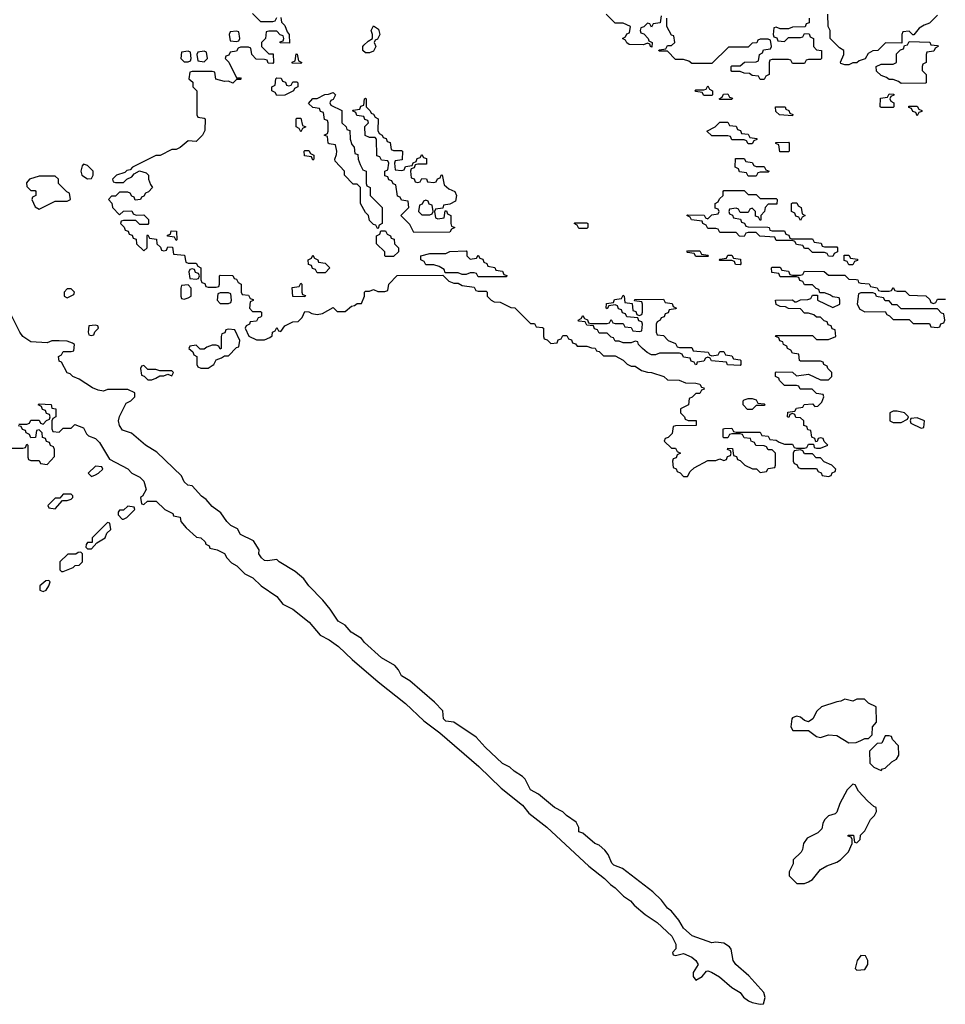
# Model space of a CAD drawing. Header units: inches. Extents: x 2701323 to 2964515, y 494916 to 722124.
# Tile 497 of 656: x 2882794 to 2887389, y 634312 to 639203. Entities that reach past the tile are written whole.
import ezdxf

# ---------------------------------------------------------------- set-up
doc = ezdxf.new("R2010")
doc.units = ezdxf.units.IN
doc.header["$MEASUREMENT"] = 0
doc.layers.add('C8683', color=7, linetype='Continuous')

msp = doc.modelspace()

# ---------------------------------------------------------------- linework, layer by layer
at = {"layer": 'C8683', "color": 2, "elevation": 2}
for points in [[(2884090, 639214), (2884094, 639190), (2884110, 639174), (2884122, 639142), (2884132, 639130), (2884134, 639086), (2884087.3, 639087.3), (2884087.3, 639092.7), (2884102, 639098), (2884106, 639110), (2884102, 639122), (2884087.3, 639127.3), (2884070, 639146), (2884030, 639146), (2884018, 639142), (2884014, 639110), (2883994, 639090), (2883994, 639070), (2884030, 639034), (2884052.7, 639032.7), (2884054, 638990), (2884050, 638986), (2884027.3, 638987.3), (2884022, 639002), (2884010, 639006), (2883967.3, 639007.3), (2883946, 639030), (2883942, 639062), (2883930, 639066), (2883890, 639066), (2883878, 639062), (2883870, 639046), (2883838, 639042), (2883832.7, 639027.3), (2883818, 639022), (2883814, 639010), (2883832.7, 638992.7), (2883870, 638914), (2883890, 638914), (2883894, 638910), (2883890, 638906), (2883870, 638906), (2883851.6, 638888.4), (2883830, 638898), (2883810, 638895.3), (2883768, 638908), (2883762, 638942), (2883750, 638946), (2883650, 638946), (2883638, 638942), (2883634, 638910), (2883652.7, 638892.7), (2883654, 638870), (2883674, 638850), (2883674, 638730), (2883678, 638718), (2883710, 638714), (2883714, 638710), (2883712.7, 638652.7), (2883702, 638630), (2883670, 638598), (2883630, 638602), (2883590, 638568), (2883570, 638558), (2883550, 638558), (2883491.2, 638528.9), (2883470, 638528), (2883354, 638470), (2883342, 638458), (2883326.4, 638453.6), (2883316, 638444), (2883274, 638430), (2883254, 638410), (2883258, 638398), (2883270, 638394), (2883310, 638394), (2883326, 638410), (2883350, 638422), (2883362, 638438), (2883388, 638452), (2883422, 638442), (2883434, 638430), (2883434, 638410), (2883443.6, 638383.6), (2883454, 638370), (2883432.7, 638347.3), (2883418, 638342), (2883410, 638326), (2883398, 638322), (2883394, 638310), (2883367.3, 638307.3), (2883362, 638322), (2883350, 638326), (2883342, 638342), (2883330, 638346), (2883290, 638346), (2883270, 638326), (2883250, 638326), (2883234, 638310), (2883252, 638292), (2883254, 638270), (2883290, 638234), (2883308.7, 638251.3), (2883350, 638254), (2883358, 638238), (2883372.7, 638232.7), (2883410, 638234), (2883434, 638210), (2883434, 638190), (2883430, 638186), (2883390, 638186), (2883370, 638206), (2883310, 638206), (2883298, 638202), (2883294, 638190), (2883312.7, 638172.7), (2883318, 638158), (2883332.7, 638152.7), (2883338, 638138), (2883352.7, 638132.7), (2883358, 638118), (2883372.7, 638112.7), (2883374, 638090), (2883410, 638054), (2883426, 638070), (2883426, 638130), (2883430, 638134), (2883438, 638118), (2883472.7, 638112.7), (2883474, 638090), (2883492.7, 638072.7), (2883498, 638058), (2883510, 638054), (2883522, 638058), (2883530, 638074), (2883552.7, 638072.7), (2883558, 638038), (2883612.7, 638032.7), (2883618, 637998), (2883630, 637994), (2883670, 637994), (2883678, 637978), (2883694, 637970), (2883694, 637910), (2883698, 637898), (2883712.7, 637892.7), (2883718, 637878), (2883730, 637874), (2883770, 637874), (2883782, 637878), (2883786, 637890), (2883786, 637930), (2883790, 637934), (2883852.7, 637932.7), (2883858, 637918), (2883870, 637914), (2883878, 637898), (2883894, 637890), (2883894, 637850), (2883898, 637838), (2883930, 637834), (2883938, 637818), (2883952.7, 637812.7), (2883952.7, 637807.3), (2883938, 637802), (2883934, 637770), (2883950, 637754), (2883990, 637754), (2883994, 637750), (2883994, 637730), (2883990, 637726), (2883978, 637722), (2883970, 637706), (2883938, 637702), (2883934, 637690), (2883918, 637682), (2883914, 637670), (2883931.6, 637631.6), (2883970, 637612), (2884010, 637612), (2884036.4, 637623.6), (2884047.3, 637632.7), (2884048.4, 637651.6), (2884062, 637658), (2884070, 637674), (2884078, 637658), (2884090, 637654), (2884110, 637682), (2884150, 637702), (2884176.4, 637703.6), (2884196.4, 637723.6), (2884210, 637754), (2884230, 637752), (2884243.6, 637743.6), (2884270, 637738), (2884296.4, 637743.6), (2884350, 637774), (2884370, 637754), (2884410, 637754), (2884440.4, 637779.6), (2884456.4, 637783.6), (2884470, 637794), (2884490, 637794), (2884506, 637830), (2884506, 637850), (2884510, 637854), (2884530, 637854), (2884550, 637862), (2884572.7, 637852.7), (2884607.3, 637852.7), (2884622, 637858), (2884626, 637890), (2884668.4, 637931.6), (2884894, 637934), (2884923.6, 637903.6), (2884950, 637894), (2884970, 637894), (2884990, 637882), (2885050, 637874), (2885058, 637858), (2885070, 637854), (2885110, 637854), (2885114, 637850), (2885114, 637830), (2885134, 637810), (2885150, 637802), (2885179.6, 637799.6), (2885232.7, 637772.7), (2885251.3, 637771.3), (2885330, 637694), (2885350, 637694), (2885358, 637678), (2885390, 637674), (2885394, 637670), (2885394, 637630), (2885398, 637618), (2885412.7, 637612.7), (2885430, 637594), (2885462, 637598), (2885467.3, 637612.7), (2885482, 637618), (2885490, 637634), (2885510, 637634), (2885518, 637618), (2885532.7, 637612.7), (2885538, 637598), (2885552.7, 637592.7), (2885562, 637582), (2885610, 637582), (2885632.7, 637572.7), (2885651.6, 637571.6), (2885658, 637558), (2885670, 637554), (2885692.7, 637532.7), (2885750, 637534), (2885790, 637512), (2885810, 637492), (2885830, 637482), (2885850, 637482), (2885881, 637461), (2885910, 637451.3), (2885930.9, 637450.9), (2885991.2, 637431.1), (2886010, 637414), (2886067.3, 637412.7), (2886099.6, 637399.6), (2886150, 637398), (2886170, 637392), (2886178, 637378), (2886190, 637374), (2886192.7, 637367.3), (2886178, 637362), (2886170, 637346), (2886150, 637346), (2886132.7, 637327.3), (2886118, 637322), (2886114, 637290), (2886074, 637270), (2886074, 637250), (2886094, 637230), (2886098, 637218), (2886112.7, 637212.7), (2886151.6, 637211.6), (2886152.7, 637187.3), (2886050, 637186), (2886038, 637182), (2886032.7, 637147.3), (2886012.7, 637127.3), (2885998, 637122), (2885994, 637110), (2886030, 637074), (2886050, 637074), (2886058, 637058), (2886074, 637050), (2886058, 637042), (2886052.7, 637027.3), (2886038, 637022), (2886034, 637010), (2886038, 636978), (2886052.7, 636972.7), (2886058, 636958), (2886072.7, 636952.7), (2886090, 636934), (2886110, 636934), (2886122, 636958), (2886143.1, 636976.9), (2886210, 637014), (2886250, 637014), (2886270, 637022), (2886290, 637014), (2886302, 637018), (2886307.3, 637032.7), (2886322, 637038), (2886326, 637050), (2886322, 637062), (2886308, 637068), (2886310, 637074), (2886332.7, 637072.7), (2886338, 637038), (2886352.7, 637032.7), (2886358, 637018), (2886370, 637014), (2886394, 636990), (2886432.7, 636972.7), (2886451.6, 636971.6), (2886470, 636954), (2886502, 636958), (2886510, 636974), (2886542, 636978), (2886546, 636990), (2886546, 637050), (2886530, 637066), (2886510, 637066), (2886502, 637082), (2886490, 637086), (2886448.4, 637088.4), (2886442, 637102), (2886426, 637110), (2886422, 637122), (2886390, 637126), (2886382, 637142), (2886370, 637146), (2886330, 637146), (2886318, 637142), (2886310, 637126), (2886290, 637126), (2886286, 637130), (2886286, 637170), (2886292.7, 637172.7), (2886330, 637174), (2886338, 637158), (2886350, 637154), (2886470, 637154), (2886478, 637138), (2886510, 637134), (2886518, 637118), (2886550, 637114), (2886563.6, 637103.6), (2886590, 637094), (2886630, 637094), (2886638, 637078), (2886650, 637074), (2886690, 637074), (2886702, 637078), (2886710, 637094), (2886734, 637094), (2886738, 637078), (2886750, 637074), (2886770, 637074), (2886806, 637090), (2886787.3, 637107.3), (2886782, 637122), (2886770, 637126), (2886758, 637122), (2886752.7, 637107.3), (2886746, 637106), (2886742, 637122), (2886726, 637130), (2886722, 637162), (2886706, 637166), (2886702, 637182), (2886687.3, 637187.3), (2886686, 637210), (2886670, 637226), (2886647.3, 637227.3), (2886642, 637242), (2886630, 637246), (2886618, 637242), (2886612.7, 637227.3), (2886606, 637230), (2886607.3, 637252.7), (2886642, 637258), (2886650, 637274), (2886682, 637278), (2886688.4, 637291.6), (2886730, 637294), (2886742, 637282), (2886756.4, 637283.6), (2886776.4, 637303.6), (2886786, 637330), (2886782, 637342), (2886750, 637346), (2886727.3, 637367.3), (2886668.4, 637368.4), (2886662, 637382), (2886650, 637386), (2886590, 637386), (2886566, 637410), (2886562, 637422), (2886546, 637430), (2886546, 637450), (2886550, 637454), (2886630, 637452), (2886650, 637434), (2886710, 637442), (2886770, 637414), (2886810, 637414), (2886826, 637430), (2886826, 637450), (2886806, 637470), (2886802, 637482), (2886786, 637490), (2886782, 637502), (2886770, 637506), (2886670, 637506), (2886666, 637510), (2886662, 637542), (2886630, 637546), (2886622, 637562), (2886606, 637570), (2886602, 637582), (2886586, 637590), (2886582, 637602), (2886567.3, 637607.3), (2886562, 637622), (2886546, 637630), (2886550, 637634), (2886730, 637634), (2886750, 637614), (2886810, 637614), (2886846, 637630), (2886842, 637662), (2886827.3, 637667.3), (2886822, 637682), (2886807.3, 637687.3), (2886802, 637702), (2886787.3, 637707.3), (2886770, 637726), (2886750, 637726), (2886736.4, 637736.4), (2886710, 637746), (2886690, 637746), (2886670, 637766), (2886610, 637768), (2886596.4, 637776.4), (2886570, 637778), (2886548.7, 637788.7), (2886546, 637810), (2886630, 637812), (2886642, 637802), (2886650, 637802), (2886670, 637812), (2886707.3, 637812.7), (2886722, 637818), (2886730, 637834), (2886754, 637834), (2886754, 637810), (2886830, 637774), (2886866, 637790), (2886866, 637810), (2886862, 637822), (2886830, 637826), (2886816.4, 637836.4), (2886790, 637846), (2886766, 637846), (2886762, 637862), (2886747.3, 637867.3), (2886730, 637886), (2886690, 637886), (2886682, 637902), (2886667.3, 637907.3), (2886662, 637922), (2886650, 637926), (2886570, 637926), (2886562, 637942), (2886527.3, 637947.3), (2886526, 637970), (2886530, 637974), (2886570, 637974), (2886578, 637958), (2886610, 637954), (2886618, 637938), (2886630, 637934), (2886670, 637934), (2886682, 637938), (2886690, 637954), (2886787.3, 637952.7), (2886810, 637934), (2886890, 637934), (2886910, 637914), (2886947.3, 637912.7), (2886954, 637910), (2886958, 637898), (2886970, 637894), (2887011.6, 637891.6), (2887018, 637878), (2887051.6, 637871.6), (2887058, 637858), (2887070, 637854), (2887110, 637854), (2887122, 637858), (2887130, 637872), (2887138, 637858), (2887150, 637854), (2887190, 637854), (2887210, 637834), (2887291.6, 637831.6), (2887312.7, 637812.7), (2887318, 637798), (2887330, 637794), (2887342, 637798), (2887350, 637814), (2887390, 637814)], [(2883950, 639234), (2883990, 639194), (2884050, 639194), (2884062, 639198), (2884070, 639214)], [(2885978, 639222), (2885972.7, 639187.3), (2885938, 639182), (2885930, 639166), (2885922, 639182), (2885910, 639186), (2885892.7, 639167.3), (2885878, 639162), (2885874, 639150), (2885878, 639138), (2885892.7, 639132.7), (2885914, 639110), (2885918, 639098), (2885934, 639090), (2885932.7, 639067.3), (2885926, 639070), (2885922, 639082), (2885910, 639086), (2885890, 639078), (2885820.4, 639080.4), (2885807.3, 639087.3), (2885802, 639102), (2885786, 639110), (2885802, 639118), (2885807.3, 639132.7), (2885822, 639138), (2885826, 639170), (2885790, 639186), (2885750, 639186), (2885706, 639230)], [(2886714, 639210), (2886712.7, 639187.3), (2886698, 639182), (2886692.7, 639167.3), (2886630, 639166), (2886610, 639158), (2886570, 639158), (2886550, 639166), (2886538, 639162), (2886534, 639130), (2886538, 639118), (2886552.7, 639112.7), (2886558, 639098), (2886590, 639094), (2886610, 639114), (2886670, 639114), (2886682, 639118), (2886690, 639134), (2886712.7, 639132.7), (2886718, 639118), (2886734, 639110), (2886734, 639070), (2886750, 639054), (2886774, 639050), (2886774, 639010), (2886770, 639006), (2886710, 639006), (2886698, 639002), (2886690, 638986), (2886630, 638986), (2886622, 639002), (2886610, 639006), (2886530, 639006), (2886518, 639002), (2886514, 638990), (2886514, 638930), (2886498, 638922), (2886490, 638906), (2886470, 638906), (2886462, 638922), (2886430, 638926), (2886416.4, 638936.4), (2886390, 638938), (2886370, 638946), (2886330, 638946), (2886326, 638950), (2886326, 638970), (2886330, 638974), (2886370, 638974), (2886392.7, 638992.7), (2886450, 638994), (2886462, 638998), (2886466, 639030), (2886482, 639038), (2886487.3, 639052.7), (2886522, 639058), (2886526, 639070), (2886522, 639102), (2886510, 639106), (2886470, 639106), (2886458, 639102), (2886452.7, 639087.3), (2886430, 639086), (2886410, 639066), (2886312.7, 639067.3), (2886230, 638986), (2886130, 638986), (2886116.4, 638996.4), (2886090, 639006), (2886050, 639006), (2886010, 639046), (2885970, 639046), (2885966, 639050), (2885970, 639054), (2886002, 639058), (2886010, 639074), (2886030, 639074), (2886046, 639090), (2886042, 639122), (2886030, 639126), (2886006, 639170), (2886006, 639210)], [(2887350, 639226), (2887310, 639186), (2887283.6, 639176.4), (2887259.6, 639160.4), (2887232.7, 639127.3), (2887227.3, 639127.3), (2887210, 639146), (2887178, 639142), (2887174, 639130), (2887174, 639086), (2887092.7, 639087.3), (2887054, 639050), (2887030, 639048), (2887005.4, 639034.6), (2886991.3, 639008.7), (2886962, 638998), (2886950, 638988), (2886930, 638988), (2886910, 638978), (2886890, 638978), (2886870, 638986), (2886868.4, 638991.6), (2886886, 639030), (2886886, 639050), (2886863.1, 639063.1), (2886818, 639110), (2886818, 639150), (2886808, 639170), (2886806, 639230)], [(2882790, 637194), (2882830, 637194), (2882842, 637198), (2882850, 637214), (2882890, 637214), (2882898, 637198), (2882910, 637194), (2882927.3, 637212.7), (2882942, 637218), (2882946, 637230), (2882942, 637242), (2882927.3, 637247.3), (2882922, 637262), (2882907.3, 637267.3), (2882902, 637282), (2882886, 637290), (2882890, 637294), (2882950, 637292), (2882954, 637274), (2882974, 637270), (2882974, 637230), (2882958, 637222), (2882954, 637210), (2882954, 637170), (2882958, 637158), (2882990, 637154), (2883010, 637174), (2883050, 637174), (2883068.4, 637191.6), (2883110, 637176), (2883125.4, 637145.4), (2883136, 637136), (2883170, 637122), (2883190, 637102), (2883239.6, 637019.6), (2883330, 636971.3), (2883351, 636951), (2883390, 636931), (2883410.8, 636910), (2883422, 636870), (2883403.6, 636836.4), (2883394, 636830), (2883398, 636798), (2883410, 636794), (2883428, 636812), (2883471.6, 636811.6), (2883514, 636770), (2883554, 636750), (2883558, 636738), (2883590, 636732), (2883594, 636710), (2883619.6, 636679.6), (2883672, 636632), (2883694, 636630), (2883714, 636610), (2883718, 636598), (2883734, 636590), (2883738, 636578), (2883774, 636570), (2883810, 636551.3), (2883822, 636530), (2883845.4, 636505.4), (2883872, 636490), (2883912, 636450), (2883952, 636430), (2883992, 636390), (2884070, 636338), (2884099.6, 636299.6), (2884150, 636274.8), (2884230.8, 636210), (2884284.9, 636144.9), (2884330, 636122.8), (2884376, 636090), (2884444.1, 636024.1), (2884573.7, 635913.7), (2884710, 635806.8), (2884800.3, 635720.3), (2884879.9, 635659.9), (2885073.3, 635493.3), (2885184.9, 635384.9), (2885290, 635302), (2885322.3, 635262.3), (2885411.7, 635191.7), (2885618.6, 634998.6), (2885697.6, 634937.6), (2885726.9, 634906.9), (2885750.3, 634890.3), (2885790.8, 634850), (2885826.2, 634826.2), (2885844.2, 634804.2), (2885898.6, 634758.6), (2885959.1, 634719.1), (2886030.8, 634650), (2886051, 634610), (2886052, 634588), (2886034, 634570), (2886038, 634558), (2886050, 634554), (2886090, 634564.7), (2886130, 634546), (2886151, 634530), (2886162, 634510), (2886138, 634470), (2886138, 634450), (2886150, 634432), (2886182, 634450), (2886204, 634476), (2886210, 634478), (2886228.7, 634471.3), (2886267.9, 634447.9), (2886330, 634394.8), (2886370.7, 634370.7), (2886387.7, 634347.7), (2886411.3, 634330), (2886430, 634320.7), (2886470, 634312), (2886486, 634314), (2886494, 634346), (2886488.7, 634370), (2886414, 634454), (2886349.5, 634509.5), (2886336, 634530), (2886326.6, 634586.6), (2886317.2, 634597.2), (2886290, 634616), (2886250, 634620.7), (2886230, 634618), (2886132.7, 634652.7), (2886089.5, 634689.5), (2886066, 634730), (2886030, 634774), (2886009.1, 634789.1), (2885979.3, 634830), (2885937.2, 634870), (2885787.2, 634987.2), (2885742.7, 635002.7), (2885733.2, 635013.2), (2885715.9, 635055.9), (2885698.3, 635078.3), (2885670, 635102.7), (2885648.7, 635110), (2885590, 635162), (2885570, 635168), (2885569.2, 635190), (2885556.2, 635216.2), (2885508.7, 635250), (2885490, 635268.7), (2885448.7, 635290), (2885370, 635355.3), (2885330, 635378), (2885304, 635430), (2885290, 635444), (2885249.4, 635469.4), (2885228, 635490), (2885190, 635508.7), (2885104, 635590), (2885059.5, 635639.5), (2884950, 635713.2), (2884910, 635718), (2884898, 635730), (2884894, 635770), (2884853.3, 635813.3), (2884730, 635919), (2884690, 635944), (2884673.8, 635973.8), (2884655.6, 635995.6), (2884590, 636032.7), (2884505.2, 636110), (2884490, 636129), (2884440.2, 636160.2), (2884410, 636195.3), (2884375.3, 636215.3), (2884335.5, 636275.5), (2884299.5, 636319.5), (2884229, 636390), (2884205.2, 636425.2), (2884161.5, 636461.5), (2884082, 636510), (2884070, 636522), (2884024.7, 636515.3), (2884010, 636517.2), (2883994, 636530), (2883981.2, 636550), (2883982, 636570), (2883954.6, 636614.6), (2883890, 636646), (2883874.6, 636674.6), (2883842, 636690), (2883822, 636710), (2883793.2, 636753.2), (2883750, 636784), (2883720.4, 636820.4), (2883696.4, 636836.4), (2883650, 636888), (2883628, 636890), (2883610, 636908), (2883597.2, 636937.2), (2883475.3, 637055.3), (2883418, 637090), (2883348.8, 637148.9), (2883304.1, 637164.1), (2883290, 637188), (2883284, 637210), (2883288.8, 637231.1), (2883322, 637298), (2883346, 637310), (2883366, 637330), (2883366, 637350), (2883330, 637366), (2883230, 637366), (2883210, 637358), (2883183.1, 637363.1), (2883154.6, 637374.6), (2883090, 637418), (2883058, 637430), (2883044, 637444), (2883030, 637449), (2883002, 637502), (2882990, 637506), (2882986, 637530), (2883002, 637538), (2883010, 637554), (2883050, 637554), (2883062, 637558), (2883066, 637590), (2883056.4, 637596.4), (2883030, 637606), (2882990, 637608), (2882952.7, 637607.3), (2882930, 637598), (2882850, 637602), (2882810, 637628.7), (2882794, 637650), (2882753.6, 637733.6)], [(2882710, 637074), (2882810, 637074), (2882822, 637078), (2882830, 637094), (2882834, 637090), (2882834, 637030), (2882838, 637018), (2882850, 637014), (2882890, 637014), (2882898, 636998), (2882930, 636994), (2882967.3, 637032.7), (2882967.3, 637067.3), (2882962, 637082), (2882947.3, 637087.3), (2882942, 637102), (2882927.3, 637107.3), (2882922, 637122), (2882907.3, 637127.3), (2882906, 637150), (2882890, 637166), (2882878, 637162), (2882872.7, 637127.3), (2882850, 637126), (2882842, 637142), (2882826, 637150), (2882822, 637162), (2882807.3, 637167.3), (2882802, 637182), (2882786, 637186)]]:
    msp.add_lwpolyline(points, dxfattribs=at)
for points in [[(2884510, 639038), (2884498, 639050), (2884498, 639070), (2884503.1, 639076.9), (2884523.1, 639096.9), (2884546, 639110), (2884546, 639130), (2884538, 639150), (2884550, 639172), (2884575.3, 639155.3), (2884582, 639130), (2884570, 639106), (2884558, 639102), (2884554, 639090), (2884562, 639070), (2884550, 639046), (2884530, 639038)], [(2883870, 639146), (2883838, 639142), (2883834, 639130), (2883838, 639098), (2883870, 639094), (2883882, 639098), (2883886, 639110), (2883882, 639142)], [(2887170, 638886), (2887156.4, 638896.4), (2887130, 638906), (2887110, 638906), (2887096.4, 638916.4), (2887070, 638926), (2887047.3, 638947.3), (2887046, 638970), (2887070, 638982), (2887130, 638982), (2887146, 638990), (2887147.3, 639032.7), (2887167.3, 639052.7), (2887182, 639058), (2887186, 639074), (2887202, 639078), (2887210, 639094), (2887311.6, 639091.6), (2887318, 639078), (2887350, 639074), (2887354, 639070), (2887338, 639062), (2887332.7, 639047.3), (2887298, 639042), (2887294, 639030), (2887294, 638990), (2887278, 638982), (2887274, 638970), (2887274, 638950), (2887294, 638930), (2887294, 638890), (2887290, 638888)], [(2883630, 639046), (2883598, 639042), (2883594, 639010), (2883610, 638994), (2883630, 638994), (2883642, 638998), (2883646, 639010), (2883642, 639042)], [(2883710, 639046), (2883678, 639042), (2883674, 639030), (2883678, 638998), (2883710, 638994), (2883726, 639010), (2883722, 639042)], [(2884190, 638986), (2884147.3, 638987.3), (2884147.3, 638992.7), (2884162, 638998), (2884166, 639034), (2884171.6, 639031.6), (2884178, 638998), (2884194, 638990)], [(2884130, 638874), (2884142, 638878), (2884150, 638894), (2884170, 638894), (2884174, 638890), (2884174, 638870), (2884158, 638862), (2884154, 638850), (2884110, 638828), (2884070, 638826), (2884062, 638842), (2884046, 638850), (2884046, 638870), (2884062, 638878), (2884066, 638910), (2884070, 638914), (2884092.7, 638912.7), (2884098, 638898), (2884112.7, 638892.7), (2884118, 638878)], [(2886190, 638826), (2886182, 638842), (2886150, 638846), (2886146, 638850), (2886150, 638854), (2886190, 638854), (2886202, 638858), (2886210, 638874), (2886218, 638858), (2886234, 638850), (2886234, 638830), (2886230, 638826)], [(2884570, 638166), (2884562, 638182), (2884550, 638186), (2884530, 638206), (2884526, 638230), (2884510, 638246), (2884486, 638290), (2884486, 638370), (2884470, 638386), (2884450, 638386), (2884406, 638430), (2884406, 638450), (2884360.4, 638500.4), (2884358, 638510), (2884367.3, 638532.7), (2884368, 638550), (2884362, 638582), (2884330, 638586), (2884326, 638590), (2884322, 638622), (2884306, 638630), (2884322, 638638), (2884326, 638650), (2884326, 638690), (2884322, 638702), (2884307.3, 638707.3), (2884302, 638742), (2884287.3, 638747.3), (2884282, 638762), (2884250, 638766), (2884227.3, 638787.3), (2884250, 638812), (2884270, 638812), (2884308.4, 638831.6), (2884327.3, 638832.7), (2884350, 638842), (2884362, 638830), (2884350, 638806), (2884338, 638802), (2884334, 638790), (2884338, 638778), (2884392.7, 638752.7), (2884394, 638690), (2884414, 638670), (2884418, 638658), (2884432.7, 638652.7), (2884434, 638610), (2884443.6, 638583.6), (2884454, 638570), (2884458, 638538), (2884472.7, 638532.7), (2884474, 638510), (2884483.6, 638483.6), (2884498, 638458), (2884514, 638450), (2884514, 638390), (2884518, 638378), (2884534, 638370), (2884534, 638330), (2884594, 638270), (2884594, 638190), (2884578, 638182), (2884574, 638166)], [(2884650, 638554), (2884690, 638554), (2884694, 638550), (2884692.7, 638507.3), (2884658, 638502), (2884654, 638490), (2884658, 638458), (2884690, 638454), (2884702, 638458), (2884710, 638474), (2884742, 638478), (2884747.3, 638492.7), (2884762, 638498), (2884767.3, 638512.7), (2884782, 638518), (2884790, 638534), (2884798, 638518), (2884812.7, 638512.7), (2884814, 638486), (2884770, 638486), (2884758, 638482), (2884752.7, 638467.3), (2884738, 638462), (2884734, 638450), (2884738, 638418), (2884752.7, 638412.7), (2884758, 638398), (2884770, 638394), (2884782, 638398), (2884790, 638414), (2884812.7, 638412.7), (2884818, 638398), (2884850, 638394), (2884862, 638398), (2884867.3, 638412.7), (2884882, 638418), (2884886, 638430), (2884891.6, 638431.6), (2884902, 638382), (2884923.6, 638363.6), (2884954, 638350), (2884962, 638330), (2884958, 638302), (2884930, 638286), (2884898, 638282), (2884894, 638266), (2884858, 638262), (2884854, 638250), (2884858, 638218), (2884870, 638214), (2884902, 638218), (2884906, 638254), (2884912.7, 638252.7), (2884918, 638238), (2884934, 638230), (2884934, 638190), (2884938, 638178), (2884954, 638170), (2884938, 638162), (2884930, 638148), (2884750, 638146), (2884730, 638186), (2884686, 638230), (2884726, 638270), (2884722, 638302), (2884690, 638306), (2884682, 638322), (2884670, 638326), (2884662, 638382), (2884647.3, 638387.3), (2884642, 638402), (2884627.3, 638407.3), (2884622, 638422), (2884607.3, 638427.3), (2884606, 638450), (2884622, 638458), (2884626, 638490), (2884622, 638502), (2884590, 638506), (2884582, 638522), (2884567.3, 638527.3), (2884566, 638610), (2884558, 638618), (2884530, 638618), (2884508.4, 638628.4), (2884508, 638672), (2884526, 638690), (2884522, 638702), (2884507.3, 638707.3), (2884502, 638722), (2884467.3, 638727.3), (2884462, 638742), (2884446, 638750), (2884450, 638754), (2884482, 638758), (2884487.3, 638772.7), (2884502, 638778), (2884506, 638810), (2884510, 638814), (2884514, 638810), (2884514, 638770), (2884534, 638750), (2884538, 638738), (2884550, 638734), (2884558, 638718), (2884574, 638710), (2884572.7, 638652.7), (2884578, 638638), (2884594, 638630), (2884598, 638618), (2884612.7, 638612.7), (2884618, 638598), (2884632.7, 638592.7), (2884638, 638558)], [(2886270, 638806), (2886266, 638810), (2886282, 638818), (2886287.3, 638832.7), (2886310, 638834), (2886318, 638818), (2886332.7, 638812.7), (2886330, 638806)], [(2887070, 638766), (2887066, 638770), (2887067.3, 638812.7), (2887102, 638818), (2887110, 638834), (2887132.7, 638832.7), (2887132.7, 638827.3), (2887118, 638822), (2887114, 638810), (2887118, 638798), (2887134, 638790), (2887134, 638770), (2887130, 638766)], [(2886630, 638726), (2886566, 638730), (2886547.3, 638747.3), (2886546, 638770), (2886594, 638770), (2886598, 638758), (2886612.7, 638752.7), (2886618, 638738), (2886632.7, 638732.7)], [(2887250, 638726), (2887242, 638742), (2887227.3, 638747.3), (2887222, 638762), (2887207.3, 638767.3), (2887207.3, 638772.7), (2887250, 638774), (2887258, 638758), (2887272.7, 638752.7), (2887272.7, 638747.3), (2887258, 638742)], [(2884190, 638646), (2884182, 638662), (2884166, 638670), (2884166, 638710), (2884170, 638714), (2884190, 638714), (2884198, 638678), (2884214, 638670), (2884198, 638662)], [(2886410, 638586), (2886402, 638602), (2886390, 638606), (2886330, 638606), (2886322, 638622), (2886310, 638626), (2886230, 638626), (2886206, 638650), (2886246, 638670), (2886270, 638694), (2886310, 638694), (2886318, 638678), (2886350, 638674), (2886358, 638658), (2886372.7, 638652.7), (2886378, 638638), (2886410, 638634), (2886418, 638618), (2886452.7, 638612.7), (2886452.7, 638607.3), (2886438, 638602), (2886430, 638586)], [(2886610, 638546), (2886567.3, 638547.3), (2886562, 638582), (2886547.3, 638587.3), (2886547.3, 638592.7), (2886610, 638594), (2886614, 638590), (2886614, 638550)], [(2884250, 638506), (2884242, 638522), (2884207.3, 638527.3), (2884206, 638550), (2884210, 638554), (2884230, 638554), (2884238, 638538), (2884254, 638530), (2884254, 638510)], [(2883110, 638486), (2883103.6, 638476.4), (2883098, 638450), (2883102, 638430), (2883130, 638412), (2883150, 638414), (2883158, 638430), (2883158, 638450), (2883130, 638478)], [(2886450, 638474), (2886490, 638474), (2886498, 638458), (2886514, 638450), (2886510, 638446), (2886470, 638446), (2886458, 638442), (2886450, 638426), (2886410, 638426), (2886402, 638442), (2886367.3, 638447.3), (2886362, 638462), (2886346, 638470), (2886347.3, 638512.7), (2886390, 638514), (2886398, 638498), (2886430, 638494), (2886438, 638478)], [(2882970, 638426), (2882890, 638426), (2882842, 638410), (2882827.1, 638392.9), (2882830, 638374), (2882850, 638354), (2882870, 638354), (2882874, 638350), (2882874, 638330), (2882858, 638322), (2882854, 638310), (2882870, 638274), (2882890, 638262), (2882970, 638302), (2883030, 638302), (2883046, 638310), (2883042, 638342), (2883027.3, 638347.3), (2882986, 638390), (2882986, 638410)], [(2886410, 638334), (2886450, 638334), (2886470, 638314), (2886550, 638314), (2886554, 638310), (2886552.7, 638287.3), (2886510, 638286), (2886494, 638270), (2886492, 638250), (2886474, 638230), (2886474, 638210), (2886470, 638206), (2886462, 638222), (2886447.3, 638227.3), (2886446, 638250), (2886430, 638266), (2886418, 638262), (2886410, 638246), (2886370, 638246), (2886362, 638262), (2886350, 638266), (2886318, 638262), (2886314, 638250), (2886318, 638238), (2886332.7, 638232.7), (2886338, 638218), (2886372.7, 638212.7), (2886378, 638198), (2886392.7, 638192.7), (2886398, 638178), (2886410, 638174), (2886507.3, 638172.7), (2886514, 638170), (2886518, 638158), (2886530, 638154), (2886590, 638154), (2886598, 638138), (2886612.7, 638132.7), (2886618, 638118), (2886630, 638114), (2886730, 638114), (2886738, 638098), (2886772.7, 638092.7), (2886778, 638078), (2886790, 638074), (2886850, 638074), (2886854, 638070), (2886854, 638050), (2886838, 638042), (2886830, 638026), (2886808.4, 638028.4), (2886802, 638042), (2886790, 638046), (2886730, 638046), (2886710, 638066), (2886690, 638066), (2886682, 638082), (2886650, 638086), (2886642, 638102), (2886630, 638106), (2886550, 638106), (2886542, 638122), (2886468.4, 638128.4), (2886450, 638146), (2886410, 638146), (2886398, 638142), (2886390, 638126), (2886367.3, 638127.3), (2886350, 638146), (2886270, 638146), (2886262, 638162), (2886250, 638166), (2886210, 638166), (2886202, 638182), (2886186, 638190), (2886182, 638202), (2886128.4, 638208.4), (2886122, 638222), (2886106, 638230), (2886110, 638234), (2886192, 638232), (2886198, 638218), (2886210, 638214), (2886230, 638234), (2886262, 638238), (2886266, 638250), (2886262, 638262), (2886247.3, 638267.3), (2886246, 638290), (2886262, 638298), (2886267.3, 638312.7), (2886286, 638330), (2886286, 638350), (2886290, 638354), (2886390, 638354)], [(2884810, 638306), (2884798, 638302), (2884792.7, 638287.3), (2884778, 638282), (2884774, 638250), (2884790, 638234), (2884830, 638234), (2884842, 638238), (2884846, 638250), (2884842, 638282), (2884827.3, 638287.3), (2884822, 638302)], [(2886670, 638206), (2886662, 638222), (2886647.3, 638227.3), (2886642, 638242), (2886626, 638250), (2886626, 638290), (2886630, 638294), (2886652.7, 638292.7), (2886658, 638278), (2886674, 638270), (2886678, 638238), (2886694, 638230), (2886678, 638222)], [(2885570, 638166), (2885562, 638182), (2885546, 638190), (2885550, 638194), (2885610, 638194), (2885614, 638190), (2885614, 638170), (2885610, 638166)], [(2883570, 638106), (2883562, 638122), (2883527.3, 638127.3), (2883527.3, 638132.7), (2883542, 638138), (2883546, 638154), (2883572.7, 638152.7), (2883574, 638110)], [(2884610, 638026), (2884606, 638030), (2884606, 638050), (2884566, 638090), (2884566, 638130), (2884582, 638138), (2884586, 638154), (2884610, 638154), (2884618, 638138), (2884634, 638130), (2884638, 638118), (2884652.7, 638112.7), (2884654, 638090), (2884674, 638070), (2884674, 638050), (2884650, 638026)], [(2884270, 637946), (2884262, 637962), (2884247.3, 637967.3), (2884242, 637982), (2884227.3, 637987.3), (2884226, 638010), (2884242, 638018), (2884250, 638034), (2884258, 638018), (2884274, 638010), (2884278, 637998), (2884310, 637994), (2884334, 637970), (2884310, 637946)], [(2885030, 638014), (2885062, 638018), (2885070, 638034), (2885078, 638018), (2885092.7, 638012.7), (2885098, 637998), (2885112.7, 637992.7), (2885118, 637978), (2885152.7, 637972.7), (2885158, 637958), (2885190, 637954), (2885198, 637938), (2885212.7, 637932.7), (2885210, 637926), (2885070, 637926), (2885062, 637942), (2885050, 637946), (2885030, 637946), (2885010, 637938), (2884990, 637938), (2884970, 637946), (2884906, 637946), (2884902, 637962), (2884876.4, 637976.4), (2884850, 637986), (2884810, 637986), (2884802, 638002), (2884786, 638010), (2884786, 638030), (2884830, 638042), (2884910, 638042), (2884930, 638052), (2885010, 638054), (2885014, 638050), (2885014, 638030)], [(2886150, 638026), (2886142, 638042), (2886110, 638046), (2886106, 638050), (2886110, 638054), (2886170, 638054), (2886178, 638038), (2886210, 638034), (2886214, 638030), (2886210, 638026)], [(2886370, 637986), (2886347.3, 637987.3), (2886342, 638002), (2886330, 638006), (2886270, 638006), (2886266, 638010), (2886270, 638014), (2886302, 638018), (2886310, 638034), (2886330, 638034), (2886338, 638018), (2886372.7, 638012.7), (2886374, 637990)], [(2886910, 637986), (2886902, 638002), (2886887.3, 638007.3), (2886887.3, 638032.7), (2886910, 638034), (2886918, 638018), (2886952.7, 638012.7), (2886952.7, 638007.3), (2886938, 638002), (2886930, 637986)], [(2883650, 637966), (2883638, 637962), (2883634, 637950), (2883638, 637918), (2883670, 637914), (2883682, 637918), (2883686, 637930), (2883682, 637942), (2883667.3, 637947.3), (2883662, 637962)], [(2883630, 637886), (2883598, 637882), (2883594, 637870), (2883594, 637830), (2883598, 637818), (2883610, 637814), (2883630, 637822), (2883646, 637830), (2883646, 637870)], [(2884210, 637826), (2884150, 637828), (2884147.3, 637872.7), (2884182, 637878), (2884190, 637894), (2884194, 637890), (2884194, 637850), (2884198, 637838), (2884212.7, 637832.7)], [(2883050, 637866), (2883030, 637866), (2883014, 637850), (2883014, 637830), (2883030, 637822), (2883062, 637838), (2883066, 637850)], [(2883830, 637846), (2883790, 637846), (2883778, 637842), (2883774, 637810), (2883790, 637794), (2883830, 637794), (2883842, 637798), (2883846, 637810), (2883842, 637842)], [(2887030, 637846), (2886970, 637846), (2886958, 637842), (2886952, 637790), (2886965.4, 637765.4), (2886990, 637752), (2887090, 637754), (2887098, 637738), (2887112.7, 637732.7), (2887130, 637714), (2887210, 637714), (2887230, 637694), (2887310, 637694), (2887318, 637678), (2887350, 637674), (2887362, 637678), (2887367.3, 637692.7), (2887382, 637698), (2887386, 637710), (2887382, 637742), (2887370, 637746), (2887350, 637766), (2887170, 637766), (2887150, 637786), (2887127.3, 637787.3), (2887110, 637806), (2887090, 637806), (2887082, 637822), (2887047.3, 637827.3), (2887042, 637842)], [(2885870, 637734), (2885882, 637738), (2885886, 637750), (2885886, 637790), (2885882, 637802), (2885846, 637806), (2885847.3, 637812.7), (2885990, 637814), (2885998, 637798), (2886032.7, 637792.7), (2886038, 637778), (2886054, 637770), (2886050, 637766), (2886018, 637762), (2886012.7, 637747.3), (2885998, 637742), (2885992.7, 637727.3), (2885978, 637722), (2885974, 637710), (2885958, 637702), (2885954, 637690), (2885954, 637650), (2885958, 637638), (2885990, 637634), (2886014, 637610), (2886050, 637594), (2886058, 637578), (2886070, 637574), (2886130, 637574), (2886138, 637558), (2886211.6, 637551.6), (2886218, 637538), (2886230, 637534), (2886262, 637538), (2886270, 637554), (2886290, 637554), (2886298, 637538), (2886330, 637534), (2886338, 637518), (2886370, 637514), (2886374, 637510), (2886374, 637490), (2886370, 637486), (2886308.4, 637488.4), (2886302, 637502), (2886228.4, 637508.4), (2886222, 637522), (2886210, 637526), (2886198, 637522), (2886190, 637506), (2886158, 637502), (2886154, 637490), (2886148.8, 637488.9), (2886142, 637502), (2886127.3, 637507.3), (2886122, 637522), (2886090, 637526), (2886082, 637542), (2886070, 637546), (2885970, 637546), (2885950, 637538), (2885930, 637538), (2885909.1, 637549.1), (2885886, 637570), (2885866, 637590), (2885862, 637602), (2885850, 637606), (2885830, 637598), (2885790, 637598), (2885770, 637606), (2885750, 637606), (2885742, 637622), (2885730, 637626), (2885710, 637646), (2885670, 637646), (2885662, 637662), (2885647.3, 637667.3), (2885642, 637682), (2885610, 637686), (2885602, 637702), (2885570, 637706), (2885566, 637710), (2885582, 637718), (2885590, 637734), (2885598, 637718), (2885612.7, 637712.7), (2885618, 637698), (2885630, 637694), (2885710, 637694), (2885722, 637698), (2885730, 637714), (2885738, 637698), (2885750, 637694), (2885790, 637694), (2885798, 637678), (2885830, 637674), (2885838, 637658), (2885870, 637654), (2885882, 637658), (2885886, 637690), (2885882, 637702), (2885867.3, 637707.3), (2885862, 637722), (2885807.3, 637727.3), (2885802, 637742), (2885787.3, 637747.3), (2885782, 637762), (2885767.3, 637767.3), (2885762, 637782), (2885750, 637786), (2885718, 637782), (2885710, 637766), (2885706, 637770), (2885707.3, 637792.7), (2885742, 637798), (2885747.3, 637812.7), (2885782, 637818), (2885790, 637834), (2885794, 637830), (2885798, 637798), (2885834, 637794), (2885838, 637758), (2885852.7, 637752.7), (2885858, 637738)], [(2883170, 637686), (2883138, 637682), (2883134, 637650), (2883138, 637638), (2883150, 637634), (2883162, 637638), (2883167.3, 637652.7), (2883186, 637670), (2883182, 637682)], [(2883830, 637666), (2883818, 637662), (2883812.7, 637647.3), (2883798, 637642), (2883794, 637630), (2883794, 637570), (2883790, 637566), (2883782, 637582), (2883770, 637586), (2883750, 637586), (2883723.6, 637576.4), (2883710, 637566), (2883690, 637566), (2883670, 637586), (2883638, 637582), (2883634, 637570), (2883652.7, 637552.7), (2883658, 637538), (2883674, 637530), (2883674, 637490), (2883678, 637478), (2883692.7, 637472.7), (2883730, 637472), (2883750, 637484.7), (2883758, 637490), (2883770, 637514), (2883796.4, 637523.6), (2883810, 637534), (2883830, 637534), (2883870, 637574), (2883882, 637578), (2883886, 637610), (2883862, 637662)], [(2883410, 637486), (2883398, 637482), (2883394, 637470), (2883398, 637438), (2883412.7, 637432.7), (2883430, 637414), (2883450, 637414), (2883470, 637422), (2883490, 637434), (2883510, 637434), (2883530, 637442), (2883550, 637434), (2883558, 637450), (2883550, 637458), (2883490, 637458), (2883470, 637466), (2883430, 637466)], [(2886430, 637266), (2886407.3, 637267.3), (2886386, 637290), (2886386, 637310), (2886390, 637314), (2886410, 637322), (2886430, 637322), (2886450, 637314), (2886458, 637298), (2886490, 637294), (2886494, 637290), (2886490, 637286), (2886450, 637286)], [(2887150, 637258), (2887130, 637258), (2887114, 637250), (2887114, 637210), (2887130, 637202), (2887170, 637202), (2887202, 637218), (2887206, 637230), (2887186, 637250)], [(2887250, 637226), (2887218, 637222), (2887214, 637210), (2887218, 637198), (2887270, 637174), (2887282, 637178), (2887286, 637210)], [(2886670, 637066), (2886638, 637062), (2886634, 637050), (2886634, 637010), (2886638, 636998), (2886652.7, 636992.7), (2886658, 636978), (2886670, 636974), (2886750, 636974), (2886758, 636958), (2886772.7, 636952.7), (2886778, 636938), (2886810, 636934), (2886822, 636938), (2886827.3, 636952.7), (2886842, 636958), (2886846, 636970), (2886826, 636990), (2886787.3, 637007.3), (2886770, 637026), (2886747.3, 637027.3), (2886730, 637046), (2886690, 637046), (2886682, 637062)], [(2883170, 636986), (2883134, 636950), (2883150, 636934), (2883170, 636942), (2883186, 636950), (2883206, 636970), (2883202, 636982)], [(2883050, 636846), (2883010, 636846), (2882994, 636826), (2882970, 636826), (2882934, 636790), (2882938, 636778), (2882970, 636774), (2883006, 636814), (2883030, 636814), (2883050, 636822), (2883058, 636830), (2883058, 636838)], [(2883330, 636786), (2883310, 636766), (2883290, 636766), (2883283.6, 636756.4), (2883283.6, 636743.6), (2883302, 636722), (2883310, 636722), (2883326, 636730), (2883366, 636770), (2883362, 636782)], [(2883230, 636706), (2883154, 636630), (2883154, 636606), (2883130, 636606), (2883123.6, 636596.4), (2883122, 636582), (2883130, 636574), (2883150, 636574), (2883176.4, 636603.6), (2883218, 636630), (2883227.3, 636652.7), (2883246, 636670), (2883242, 636702)], [(2883098, 636558), (2883083.6, 636556.4), (2883072, 636548), (2883032.7, 636547.3), (2882994, 636510), (2882994, 636470), (2883002, 636462), (2883010, 636462), (2883059, 636481), (2883070, 636492), (2883090, 636494), (2883106, 636510), (2883106, 636550)], [(2882938, 636418), (2882923.6, 636416.4), (2882894, 636390), (2882894, 636370), (2882910, 636362), (2882926, 636370), (2882938, 636390), (2882946, 636410)], [(2886950, 635828), (2886930, 635818), (2886890, 635828), (2886870, 635818), (2886850, 635815.3), (2886774, 635790), (2886751.2, 635768.9), (2886730.7, 635729.3), (2886710, 635715.3), (2886690, 635722), (2886670, 635739), (2886650, 635744), (2886630, 635735.3), (2886627.3, 635730), (2886622, 635690), (2886632, 635672), (2886710, 635672), (2886750, 635642), (2886770, 635638), (2886810, 635650.7), (2886850, 635647.7), (2886910, 635611.3), (2886947.3, 635612.7), (2886970, 635622), (2886990, 635632), (2887007.3, 635632.7), (2887026, 635650), (2887028, 635690), (2887047.3, 635712.7), (2887046, 635790), (2887008.4, 635808.4), (2886987.3, 635827.3)], [(2887110, 635646), (2887090, 635646), (2887074, 635610), (2887050, 635608), (2887012, 635570), (2887014, 635510), (2887034, 635490), (2887070, 635474), (2887078, 635482), (2887090, 635484.7), (2887123.1, 635516.9), (2887146, 635530), (2887158, 635550), (2887156.4, 635596.4), (2887127.3, 635627.3), (2887122, 635642)], [(2886930, 635406), (2886902, 635378), (2886864.7, 635310), (2886850, 635266), (2886842, 635258), (2886810, 635248), (2886790, 635228), (2886781, 635210), (2886776, 635184), (2886756.9, 635163.1), (2886703.5, 635136.5), (2886684.7, 635110), (2886679.6, 635080.4), (2886672.7, 635067.3), (2886634, 635030), (2886634, 635010), (2886614, 634970), (2886614, 634950), (2886652.7, 634912.7), (2886690, 634912), (2886710, 634921), (2886730, 634932), (2886770, 634982), (2886800.4, 634999.6), (2886850, 635018), (2886868, 635030), (2886908, 635070), (2886926, 635110), (2886926, 635130), (2886922, 635142), (2886907.3, 635147.3), (2886907.3, 635152.7), (2886932.7, 635152.7), (2886938, 635118), (2886950, 635114), (2886966, 635130), (2886967.3, 635152.7), (2886990, 635174), (2887018, 635230), (2887038, 635250), (2887048, 635270), (2887046, 635290), (2887034.6, 635294.6), (2887002, 635322), (2886958, 635370), (2886942, 635402)], [(2886970, 634554), (2886951.3, 634530), (2886942, 634490), (2886950, 634482), (2886990, 634484.7), (2887004, 634510), (2887004, 634530), (2886993.2, 634553.2)]]:
    msp.add_lwpolyline(points, close=True, dxfattribs=at)

doc.saveas('drawing.dxf')
